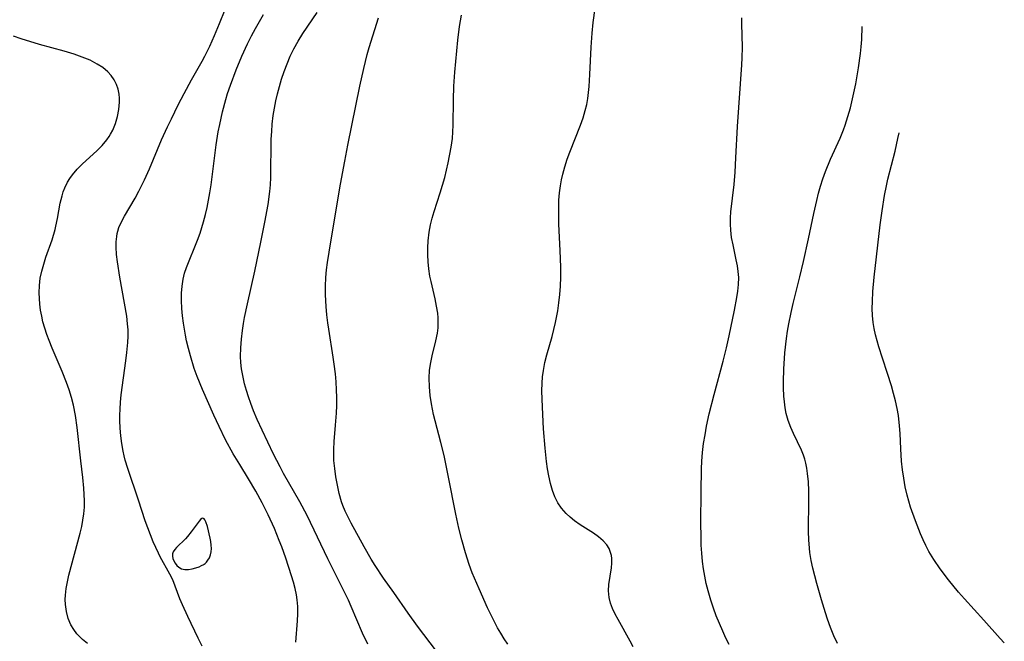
# Model space of a CAD drawing. Header units: inches. Extents: x 1073367 to 1082519, y 1569854 to 1574957.
# Tile 354 of 565: x 1082268 to 1082483, y 1570654 to 1570789. Entities that reach past the tile are written whole.
import ezdxf

# ---------------------------------------------------------------- set-up
doc = ezdxf.new("R2010")
doc.units = ezdxf.units.IN
doc.header["$MEASUREMENT"] = 0
doc.layers.add('CGG_CurvaNivelLidar_v1', color=7, linetype='Continuous', lineweight=30, true_color=0x008008)

msp = doc.modelspace()

# ---------------------------------------------------------------- linework, layer by layer
at = {"layer": 'CGG_CurvaNivelLidar_v1'}
for points in [[(1082308.1226, 1570653.2392, 82.5), (1082307.3048, 1570655.0025, 82.5), (1082305.0013, 1570659.7281, 82.5), (1082303.8285, 1570662.2895, 82.5), (1082303.3045, 1570663.5686, 82.5), (1082302.2858, 1570666.3392, 82.5), (1082301.7337, 1570667.6921, 82.5), (1082301.1161, 1570668.9593, 82.5), (1082299.0273, 1570672.7293, 82.5), (1082298.6195, 1570673.5202, 82.5), (1082297.4844, 1570675.9841, 82.5), (1082296.8675, 1570677.4793, 82.5), (1082296.2873, 1570678.9993, 82.5), (1082295.7455, 1570680.54, 82.5), (1082294.2883, 1570685.0366, 82.5), (1082291.9361, 1570691.9114, 82.5), (1082291.4137, 1570693.691, 82.5), (1082291.1723, 1570694.6627, 82.5), (1082290.9602, 1570695.6414, 82.5), (1082290.6656, 1570697.2962, 82.5), (1082290.4436, 1570698.9631, 82.5), (1082290.2937, 1570700.6386, 82.5), (1082290.2202, 1570702.3196, 82.5), (1082290.2187, 1570703.4799, 82.5), (1082290.2681, 1570704.7894, 82.5), (1082290.3844, 1570706.3519, 82.5), (1082290.5476, 1570707.9146, 82.5), (1082291.5694, 1570715.3246, 82.5), (1082291.7845, 1570717.1424, 82.5), (1082291.967, 1570719.28, 82.5), (1082292.0221, 1570720.6491, 82.5), (1082292.015, 1570722.0116, 82.5), (1082291.9339, 1570723.3654, 82.5), (1082291.7252, 1570725.0314, 82.5), (1082290.2009, 1570733.5147, 82.5), (1082289.6925, 1570736.8218, 82.5), (1082289.5019, 1570738.4274, 82.5), (1082289.4041, 1570740.0084, 82.5), (1082289.4216, 1570741.1919, 82.5), (1082289.5434, 1570742.3533, 82.5), (1082289.6669, 1570742.9965, 82.5), (1082289.7978, 1570743.5098, 82.5), (1082290.044, 1570744.2638, 82.5), (1082290.5823, 1570745.5192, 82.5), (1082291.2296, 1570746.7518, 82.5), (1082293.5332, 1570750.6949, 82.5), (1082294.3616, 1570752.2043, 82.5), (1082295.6039, 1570754.6418, 82.5), (1082296.7087, 1570757.071, 82.5), (1082299.3167, 1570763.3447, 82.5), (1082300.5974, 1570766.1575, 82.5), (1082301.4501, 1570767.9266, 82.5), (1082302.9455, 1570770.9263, 82.5), (1082304.2166, 1570773.3897, 82.5), (1082305.8313, 1570776.351, 82.5), (1082308.1555, 1570780.4348, 82.5), (1082308.7435, 1570781.5448, 82.5), (1082309.8076, 1570783.7151, 82.5), (1082310.8287, 1570786.0098, 82.5), (1082311.8939, 1570788.5955, 82.5), (1082313.1195, 1570791.6999, 82.5)], [(1082344.2044, 1570653.7425, 81.5), (1082343.0467, 1570656.1337, 81.5), (1082340.5614, 1570661.8766, 81.5), (1082339.9391, 1570663.2509, 81.5), (1082338.8689, 1570665.4607, 81.5), (1082335.4588, 1570672.2547, 81.5), (1082330.9713, 1570681.6532, 81.5), (1082329.4042, 1570684.6684, 81.5), (1082325.8585, 1570690.8168, 81.5), (1082325.0879, 1570692.2282, 81.5), (1082323.6855, 1570694.9931, 81.5), (1082321.1908, 1570700.2045, 81.5), (1082320.1274, 1570702.5184, 81.5), (1082319.3105, 1570704.4617, 81.5), (1082318.6916, 1570706.0563, 81.5), (1082318.2005, 1570707.4554, 81.5), (1082317.7578, 1570708.8674, 81.5), (1082317.3671, 1570710.2901, 81.5), (1082317.0346, 1570711.7222, 81.5), (1082316.7107, 1570713.5739, 81.5), (1082316.566, 1570714.9117, 81.5), (1082316.4989, 1570716.255, 81.5), (1082316.531, 1570718.1404, 81.5), (1082316.6759, 1570720.028, 81.5), (1082316.8982, 1570721.9149, 81.5), (1082317.1179, 1570723.4088, 81.5), (1082317.3553, 1570724.7277, 81.5), (1082317.9754, 1570727.6715, 81.5), (1082319.5805, 1570734.7753, 81.5), (1082320.9183, 1570741.0728, 81.5), (1082321.8066, 1570745.446, 81.5), (1082322.4743, 1570749.2536, 81.5), (1082322.8551, 1570752.126, 81.5), (1082322.9843, 1570753.566, 81.5), (1082323.0682, 1570755.1486, 81.5), (1082323.1063, 1570756.7344, 81.5), (1082323.1343, 1570761.9476, 81.5), (1082323.1767, 1570763.5228, 81.5), (1082323.265, 1570765.134, 81.5), (1082323.3997, 1570766.7407, 81.5), (1082323.6134, 1570768.6, 81.5), (1082323.8506, 1570770.2003, 81.5), (1082324.1419, 1570771.7881, 81.5), (1082324.4962, 1570773.3597, 81.5), (1082324.9319, 1570774.9544, 81.5), (1082325.4219, 1570776.5333, 81.5), (1082325.99, 1570778.2164, 81.5), (1082326.608, 1570779.8801, 81.5), (1082327.2924, 1570781.5153, 81.5), (1082328.0696, 1570783.1261, 81.5), (1082329.0063, 1570784.798, 81.5), (1082330.0452, 1570786.4463, 81.5), (1082333.1292, 1570790.9962, 81.5)], [(1082401.8941, 1570653.1159, 80), (1082401.2136, 1570654.3913, 80), (1082398.6043, 1570659.0752, 80), (1082397.9821, 1570660.2577, 80), (1082397.4295, 1570661.4293, 80), (1082396.9658, 1570662.6461, 80), (1082396.6574, 1570663.87, 80), (1082396.5331, 1570665.276, 80), (1082396.6102, 1570666.6769, 80), (1082397.2092, 1570670.2801, 80), (1082397.2898, 1570671.3174, 80), (1082397.2578, 1570672.339, 80), (1082397.1655, 1570672.9761, 80), (1082396.9878, 1570673.6672, 80), (1082396.6429, 1570674.5022, 80), (1082396.1662, 1570675.279, 80), (1082395.3492, 1570676.2031, 80), (1082394.364, 1570677.0391, 80), (1082393.2613, 1570677.8202, 80), (1082390.3803, 1570679.6627, 80), (1082389.1591, 1570680.5185, 80), (1082388.1958, 1570681.2965, 80), (1082387.2958, 1570682.1434, 80), (1082386.3362, 1570683.2371, 80), (1082385.5157, 1570684.4346, 80), (1082384.8508, 1570685.7455, 80), (1082384.3252, 1570687.1438, 80), (1082383.9112, 1570688.6094, 80), (1082383.5565, 1570690.2758, 80), (1082383.2974, 1570691.8439, 80), (1082383.0825, 1570693.4397, 80), (1082382.7697, 1570696.326, 80), (1082382.4181, 1570700.5303, 80), (1082382.1471, 1570705.2095, 80), (1082382.0554, 1570708.7469, 80), (1082382.0888, 1570710.4382, 80), (1082382.1884, 1570711.8383, 80), (1082382.3685, 1570713.2257, 80), (1082382.7094, 1570714.9177, 80), (1082383.1415, 1570716.5975, 80), (1082384.2717, 1570720.6194, 80), (1082384.6657, 1570722.1302, 80), (1082385.0191, 1570723.6532, 80), (1082385.4789, 1570726.1558, 80), (1082385.7293, 1570727.9426, 80), (1082385.9231, 1570729.7393, 80), (1082386.0589, 1570731.5433, 80), (1082386.1362, 1570733.5104, 80), (1082386.1399, 1570735.6403, 80), (1082386.0337, 1570739.3053, 80), (1082385.7597, 1570744.9938, 80), (1082385.7075, 1570748.3562, 80), (1082385.7628, 1570750.2251, 80), (1082385.8762, 1570751.7867, 80), (1082386.0705, 1570753.334, 80), (1082386.3066, 1570754.6125, 80), (1082386.603, 1570755.8796, 80), (1082387.0582, 1570757.5002, 80), (1082387.578, 1570759.1043, 80), (1082388.1476, 1570760.6923, 80), (1082390.4407, 1570766.5232, 80), (1082391.001, 1570768.1088, 80), (1082391.4821, 1570769.7164, 80), (1082391.785, 1570771.0019, 80), (1082392.0235, 1570772.3037, 80), (1082392.2039, 1570773.6189, 80), (1082392.3304, 1570774.9204, 80), (1082392.4885, 1570777.5468, 80), (1082392.7385, 1570783.4878, 80), (1082392.9721, 1570786.5008, 80), (1082393.2188, 1570788.8599, 80), (1082393.6034, 1570791.9575, 80)], [(1082328.54, 1570654.1628, 82), (1082328.9, 1570658.7503, 82), (1082328.962, 1570660.3258, 82), (1082328.9408, 1570661.8948, 82), (1082328.8158, 1570663.3691, 82), (1082328.658, 1570664.4226, 82), (1082328.3747, 1570665.8142, 82), (1082328.0209, 1570667.196, 82), (1082327.6058, 1570668.5795, 82), (1082326.3248, 1570672.4191, 82), (1082325.4536, 1570674.8708, 82), (1082324.925, 1570676.2367, 82), (1082323.8519, 1570678.8245, 82), (1082322.4959, 1570681.8345, 82), (1082321.1817, 1570684.4564, 82), (1082319.8109, 1570686.9584, 82), (1082318.2222, 1570689.6728, 82), (1082316.3303, 1570692.7306, 82), (1082314.9137, 1570695.0938, 82), (1082313.2475, 1570698.0985, 82), (1082311.8065, 1570701.007, 82), (1082310.6463, 1570703.5131, 82), (1082308.2081, 1570709.0619, 82), (1082307.0456, 1570711.8635, 82), (1082306.4067, 1570713.6566, 82), (1082305.5767, 1570716.3649, 82), (1082305.1362, 1570717.991, 82), (1082304.7445, 1570719.626, 82), (1082304.4815, 1570720.9084, 82), (1082304.0653, 1570723.4802, 82), (1082303.879, 1570725.0702, 82), (1082303.7465, 1570726.6515, 82), (1082303.665, 1570728.4241, 82), (1082303.6616, 1570729.9942, 82), (1082303.7542, 1570731.5375, 82), (1082303.9851, 1570733.0485, 82), (1082304.325, 1570734.3382, 82), (1082304.7646, 1570735.6128, 82), (1082307.1319, 1570741.5012, 82), (1082307.7062, 1570743.0868, 82), (1082308.4549, 1570745.5281, 82), (1082308.857, 1570747.0835, 82), (1082309.2159, 1570748.6548, 82), (1082309.8208, 1570751.8329, 82), (1082310.0853, 1570753.5376, 82), (1082311.1789, 1570762.2347, 82), (1082311.6363, 1570765.0535, 82), (1082311.9565, 1570766.6614, 82), (1082312.5917, 1570769.4085, 82), (1082313.2939, 1570772.0749, 82), (1082313.6847, 1570773.3966, 82), (1082314.2934, 1570775.2465, 82), (1082315.5296, 1570778.5802, 82), (1082316.7568, 1570781.552, 82), (1082317.9716, 1570784.1982, 82), (1082318.8538, 1570785.9425, 82), (1082319.707, 1570787.5096, 82), (1082321.5092, 1570790.5976, 82)], [(1082360.4804, 1570650.4077, 81), (1082355.0164, 1570657.6525, 81), (1082352.9885, 1570660.4492, 81), (1082349.8286, 1570664.9653, 81), (1082347.6089, 1570668.0753, 81), (1082345.7991, 1570670.7881, 81), (1082344.9211, 1570672.198, 81), (1082343.3891, 1570674.8733, 81), (1082340.5744, 1570679.9947, 81), (1082339.8767, 1570681.3124, 81), (1082339.2375, 1570682.6518, 81), (1082338.7529, 1570683.8372, 81), (1082338.4636, 1570684.6596, 81), (1082337.9536, 1570686.4419, 81), (1082337.5577, 1570688.2559, 81), (1082337.2449, 1570690.0862, 81), (1082336.9924, 1570691.9194, 81), (1082336.8135, 1570693.6218, 81), (1082336.7515, 1570694.8328, 81), (1082336.7479, 1570696.0512, 81), (1082336.8314, 1570697.7948, 81), (1082337.1497, 1570701.3078, 81), (1082337.3472, 1570703.896, 81), (1082337.4037, 1570705.5984, 81), (1082337.4032, 1570707.307, 81), (1082337.3533, 1570709.019, 81), (1082337.259, 1570710.7317, 81), (1082337.1226, 1570712.4428, 81), (1082336.8881, 1570714.5502, 81), (1082336.6634, 1570716.1248, 81), (1082335.6713, 1570722.1966, 81), (1082335.4779, 1570723.5527, 81), (1082335.2713, 1570725.3308, 81), (1082335.1172, 1570727.1127, 81), (1082334.9918, 1570729.6171, 81), (1082334.9827, 1570731.531, 81), (1082335.0626, 1570733.4416, 81), (1082335.2075, 1570735.0652, 81), (1082335.4055, 1570736.6868, 81), (1082336.0962, 1570741.1349, 81), (1082338.2614, 1570753.7083, 81), (1082339.1491, 1570758.6836, 81), (1082339.8161, 1570762.1795, 81), (1082342.4128, 1570774.9919, 81), (1082343.2761, 1570778.858, 81), (1082344.0597, 1570781.8905, 81), (1082344.4931, 1570783.392, 81), (1082346.5157, 1570789.87, 81)], [(1082374.6095, 1570653.73, 80.5), (1082373.8471, 1570654.8892, 80.5), (1082373.1176, 1570656.0691, 80.5), (1082372.4228, 1570657.2698, 80.5), (1082371.6537, 1570658.7031, 80.5), (1082370.2169, 1570661.6284, 80.5), (1082368.3651, 1570665.7034, 80.5), (1082366.8957, 1570669.2164, 80.5), (1082366.2276, 1570670.9978, 80.5), (1082365.3907, 1570673.559, 80.5), (1082364.5974, 1570676.3857, 80.5), (1082363.9712, 1570678.9079, 80.5), (1082363.2967, 1570681.9707, 80.5), (1082361.752, 1570690.0468, 80.5), (1082360.782, 1570694.7181, 80.5), (1082360.0629, 1570697.5808, 80.5), (1082358.7946, 1570702.2775, 80.5), (1082358.4858, 1570703.6003, 80.5), (1082358.0389, 1570705.9179, 80.5), (1082357.7706, 1570707.7901, 80.5), (1082357.5981, 1570709.6543, 80.5), (1082357.5416, 1570711.5031, 80.5), (1082357.6272, 1570713.2769, 80.5), (1082357.8562, 1570714.9041, 80.5), (1082358.1767, 1570716.4167, 80.5), (1082358.9854, 1570719.6164, 80.5), (1082359.329, 1570721.3306, 80.5), (1082359.4588, 1570722.4599, 80.5), (1082359.5039, 1570723.5993, 80.5), (1082359.4706, 1570724.6319, 80.5), (1082359.3735, 1570725.6672, 80.5), (1082359.1297, 1570727.2149, 80.5), (1082358.8044, 1570728.7665, 80.5), (1082357.9229, 1570732.5707, 80.5), (1082357.703, 1570733.6933, 80.5), (1082357.4582, 1570735.3092, 80.5), (1082357.3046, 1570736.823, 80.5), (1082357.2216, 1570738.3428, 80.5), (1082357.2117, 1570739.8639, 80.5), (1082357.2813, 1570741.3812, 80.5), (1082357.5001, 1570743.2828, 80.5), (1082357.8054, 1570744.8339, 80.5), (1082358.1875, 1570746.3122, 80.5), (1082358.6269, 1570747.7844, 80.5), (1082359.9193, 1570751.8085, 80.5), (1082360.9028, 1570755.1797, 80.5), (1082361.3094, 1570756.7826, 80.5), (1082361.6559, 1570758.3067, 80.5), (1082362.3153, 1570761.7144, 80.5), (1082362.5769, 1570763.6023, 80.5), (1082362.6978, 1570765.059, 80.5), (1082362.7626, 1570766.5234, 80.5), (1082362.8122, 1570772.0478, 80.5), (1082362.8965, 1570775.0137, 80.5), (1082363.0912, 1570778.0181, 80.5), (1082363.2941, 1570780.4024, 80.5), (1082363.7543, 1570785.0134, 80.5), (1082364.1336, 1570788.0008, 80.5), (1082364.5447, 1570790.4129, 80.5)], [(1082422.7593, 1570653.6076, 79.5), (1082422.0572, 1570655.0438, 79.5), (1082421.3937, 1570656.4994, 79.5), (1082419.9883, 1570659.8482, 79.5), (1082419.3491, 1570661.5457, 79.5), (1082418.769, 1570663.2617, 79.5), (1082418.184, 1570665.3, 79.5), (1082417.8038, 1570666.8739, 79.5), (1082417.4767, 1570668.4596, 79.5), (1082417.2025, 1570670.0548, 79.5), (1082416.9843, 1570671.6582, 79.5), (1082416.8121, 1570673.4789, 79.5), (1082416.7174, 1570675.2457, 79.5), (1082416.6682, 1570676.8843, 79.5), (1082416.6352, 1570680.1708, 79.5), (1082416.6685, 1570686.8086, 79.5), (1082416.7754, 1570691.7961, 79.5), (1082416.853, 1570693.4786, 79.5), (1082417.003, 1570695.3854, 79.5), (1082417.2318, 1570697.3065, 79.5), (1082417.5271, 1570699.2205, 79.5), (1082417.878, 1570701.1273, 79.5), (1082418.4441, 1570703.7483, 79.5), (1082419.5194, 1570707.9778, 79.5), (1082421.4754, 1570715.2396, 79.5), (1082422.1851, 1570718.1439, 79.5), (1082422.7751, 1570720.7492, 79.5), (1082423.9306, 1570726.2982, 79.5), (1082424.4642, 1570729.0661, 79.5), (1082424.6732, 1570730.4095, 79.5), (1082424.8235, 1570731.9141, 79.5), (1082424.8511, 1570733.4108, 79.5), (1082424.7578, 1570734.6926, 79.5), (1082424.5765, 1570735.9695, 79.5), (1082424.3354, 1570737.2435, 79.5), (1082423.6198, 1570740.498, 79.5), (1082423.3177, 1570742.0786, 79.5), (1082423.1167, 1570743.672, 79.5), (1082423.0584, 1570745.0122, 79.5), (1082423.0859, 1570746.3643, 79.5), (1082423.1772, 1570747.7269, 79.5), (1082423.8425, 1570753.599, 79.5), (1082424.0688, 1570756.2899, 79.5), (1082424.2489, 1570759.4231, 79.5), (1082424.5747, 1570766.2092, 79.5), (1082425.5659, 1570779.6352, 79.5), (1082425.6429, 1570781.1569, 79.5), (1082425.6929, 1570783.4775, 79.5), (1082425.5544, 1570788.5467, 79.5), (1082425.5416, 1570789.8641, 79.5)], [(1082446.3703, 1570653.8566, 79), (1082445.5577, 1570655.5526, 79), (1082444.8408, 1570657.3007, 79), (1082444.1857, 1570659.109, 79), (1082443.7256, 1570660.5146, 79), (1082442.867, 1570663.3552, 79), (1082441.839, 1570666.9057, 79), (1082441.388, 1570668.5716, 79), (1082440.9757, 1570670.2425, 79), (1082440.6206, 1570671.921, 79), (1082440.3466, 1570673.6004, 79), (1082440.2364, 1570674.5431, 79), (1082440.1049, 1570676.3569, 79), (1082440.051, 1570678.1789, 79), (1082440.0932, 1570685.1353, 79), (1082440.0858, 1570687.0642, 79), (1082440.0205, 1570688.9698, 79), (1082439.8565, 1570690.8427, 79), (1082439.6911, 1570691.9489, 79), (1082439.4635, 1570693.0355, 79), (1082439.2182, 1570693.9302, 79), (1082438.9237, 1570694.807, 79), (1082438.4907, 1570695.8823, 79), (1082436.7838, 1570699.4812, 79), (1082436.2106, 1570700.7727, 79), (1082435.6406, 1570702.3021, 79), (1082435.2011, 1570703.8743, 79), (1082434.9667, 1570705.1107, 79), (1082434.8074, 1570706.3688, 79), (1082434.7034, 1570707.6449, 79), (1082434.6263, 1570709.4303, 79), (1082434.6174, 1570710.7821, 79), (1082434.6949, 1570713.5108, 79), (1082434.9262, 1570717.0606, 79), (1082435.2521, 1570720.1377, 79), (1082435.4745, 1570721.7569, 79), (1082435.7426, 1570723.3697, 79), (1082436.2475, 1570725.8007, 79), (1082436.7058, 1570727.7349, 79), (1082438.1638, 1570733.5334, 79), (1082438.9608, 1570736.9094, 79), (1082440.0404, 1570741.8207, 79), (1082441.1814, 1570747.2959, 79), (1082441.8306, 1570750.1899, 79), (1082442.2133, 1570751.7488, 79), (1082442.6388, 1570753.2929, 79), (1082443.145, 1570754.8735, 79), (1082443.7135, 1570756.4332, 79), (1082444.8483, 1570759.1401, 79), (1082446.8994, 1570763.7069, 79), (1082447.6263, 1570765.5229, 79), (1082447.9941, 1570766.5329, 79), (1082448.6082, 1570768.411, 79), (1082449.1527, 1570770.313, 79), (1082449.6371, 1570772.2332, 79), (1082450.3366, 1570775.4881, 79), (1082450.9379, 1570778.9658, 79), (1082451.3682, 1570782.1219, 79), (1082451.5122, 1570783.5367, 79), (1082451.6229, 1570785.1533, 79), (1082451.7175, 1570787.9441, 79)], [(1082283.2095, 1570653.8801, 83), (1082282.115, 1570654.714, 83), (1082280.9061, 1570655.921, 83), (1082280.1975, 1570656.8724, 83), (1082279.6069, 1570657.9005, 83), (1082279.023, 1570659.3101, 83), (1082278.6232, 1570660.8007, 83), (1082278.4052, 1570662.3498, 83), (1082278.3649, 1570663.4366, 83), (1082278.4022, 1570664.3965, 83), (1082278.562, 1570665.8312, 83), (1082278.82, 1570667.2784, 83), (1082279.1486, 1570668.7275, 83), (1082281.6029, 1570677.8066, 83), (1082281.9513, 1570679.2929, 83), (1082282.2175, 1570680.6812, 83), (1082282.4138, 1570682.0737, 83), (1082282.5261, 1570683.4698, 83), (1082282.5454, 1570684.8404, 83), (1082282.4921, 1570686.2143, 83), (1082282.3881, 1570687.5922, 83), (1082282.1462, 1570689.917, 83), (1082281.712, 1570693.5615, 83), (1082280.9699, 1570700.8115, 83), (1082280.5963, 1570703.4083, 83), (1082280.1349, 1570705.6873, 83), (1082279.7044, 1570707.3342, 83), (1082279.2045, 1570708.9642, 83), (1082278.646, 1570710.5783, 83), (1082277.7086, 1570712.985, 83), (1082275.5148, 1570718.0834, 83), (1082274.8412, 1570719.7301, 83), (1082274.3432, 1570721.0578, 83), (1082273.8966, 1570722.3948, 83), (1082273.5159, 1570723.7432, 83), (1082273.2286, 1570725.0265, 83), (1082273.0059, 1570726.3174, 83), (1082272.8407, 1570727.612, 83), (1082272.7352, 1570728.8441, 83), (1082272.6893, 1570730.074, 83), (1082272.7391, 1570731.6863, 83), (1082272.9277, 1570733.283, 83), (1082273.2487, 1570734.8065, 83), (1082273.6738, 1570736.313, 83), (1082274.1656, 1570737.8085, 83), (1082275.4901, 1570741.5985, 83), (1082276.1563, 1570743.8377, 83), (1082276.3266, 1570744.5426, 83), (1082276.6645, 1570746.2293, 83), (1082277.2631, 1570749.577, 83), (1082277.6527, 1570751.2044, 83), (1082277.9248, 1570752.0721, 83), (1082278.2489, 1570752.9183, 83), (1082278.8435, 1570754.1344, 83), (1082279.3566, 1570754.9675, 83), (1082279.9348, 1570755.7639, 83), (1082280.9448, 1570756.9366, 83), (1082282.0512, 1570758.048, 83), (1082285.27, 1570760.9921, 83), (1082286.3871, 1570762.1141, 83), (1082287.3939, 1570763.3081, 83), (1082287.9334, 1570764.0863, 83), (1082288.2184, 1570764.5576, 83), (1082288.6854, 1570765.4545, 83), (1082289.2746, 1570766.9192, 83), (1082289.7069, 1570768.4322, 83), (1082289.9924, 1570769.9664, 83), (1082290.1298, 1570771.4952, 83), (1082290.1347, 1570772.4012, 83), (1082290.0681, 1570773.2909, 83), (1082289.8691, 1570774.3585, 83), (1082289.5315, 1570775.3799, 83), (1082289.0274, 1570776.3777, 83), (1082288.3805, 1570777.3035, 83), (1082287.6049, 1570778.1495, 83), (1082286.5315, 1570779.0438, 83), (1082285.324, 1570779.8252, 83), (1082283.7509, 1570780.6265, 83), (1082282.0722, 1570781.3208, 83), (1082280.3233, 1570781.9393, 83), (1082278.1237, 1570782.6238, 83), (1082272.7791, 1570784.0971, 83), (1082268.7501, 1570785.3277, 83), (1082267.1331, 1570785.8606, 83)], [(1082482.6367, 1570653.9747, 78.5), (1082481.7341, 1570654.939, 78.5), (1082478.206, 1570658.8973, 78.5), (1082473.9586, 1570663.5887, 78.5), (1082472.6989, 1570665.0374, 78.5), (1082470.5039, 1570667.6932, 78.5), (1082468.6573, 1570670.1125, 78.5), (1082467.2703, 1570672.1362, 78.5), (1082466.2186, 1570673.8788, 78.5), (1082465.5611, 1570675.1327, 78.5), (1082464.9583, 1570676.4154, 78.5), (1082464.3987, 1570677.7202, 78.5), (1082463.3041, 1570680.526, 78.5), (1082462.2617, 1570683.5021, 78.5), (1082461.8661, 1570684.7834, 78.5), (1082461.5119, 1570686.0757, 78.5), (1082461.0969, 1570687.9086, 78.5), (1082460.7627, 1570689.7592, 78.5), (1082460.4922, 1570691.6202, 78.5), (1082460.2796, 1570693.4802, 78.5), (1082460.0995, 1570696.2058, 78.5), (1082459.9737, 1570699.5153, 78.5), (1082459.8666, 1570701.1661, 78.5), (1082459.6045, 1570703.3845, 78.5), (1082459.3357, 1570704.9194, 78.5), (1082458.9781, 1570706.575, 78.5), (1082458.565, 1570708.2216, 78.5), (1082458.1064, 1570709.859, 78.5), (1082457.259, 1570712.5616, 78.5), (1082456.1348, 1570715.8566, 78.5), (1082455.3162, 1570718.3744, 78.5), (1082454.5948, 1570720.9658, 78.5), (1082454.304, 1570722.3015, 78.5), (1082454.0913, 1570723.6456, 78.5), (1082453.9624, 1570725.1461, 78.5), (1082453.9241, 1570726.6587, 78.5), (1082453.9483, 1570728.1817, 78.5), (1082454.0595, 1570730.3969, 78.5), (1082454.3323, 1570733.4974, 78.5), (1082455.6376, 1570744.8542, 78.5), (1082456.0356, 1570747.904, 78.5), (1082456.5708, 1570751.2706, 78.5), (1082456.9744, 1570753.3459, 78.5), (1082457.3125, 1570754.8245, 78.5), (1082458.8613, 1570760.8972, 78.5), (1082459.51, 1570763.6002, 78.5), (1082459.7725, 1570764.8525, 78.5)]]:
    msp.add_polyline3d(points, dxfattribs=at)
msp.add_polyline3d([(1082308.5, 1570671.0378, 82.5), (1082308.5967, 1570671.082, 82.5), (1082308.7935, 1570671.2541, 82.5), (1082309.0579, 1570671.537, 82.5), (1082309.3877, 1570671.9634, 82.5), (1082309.7063, 1570672.4903, 82.5), (1082309.961, 1570673.1009, 82.5), (1082310.1091, 1570673.7855, 82.5), (1082310.1526, 1570674.5145, 82.5), (1082310.1183, 1570675.2622, 82.5), (1082310.0299, 1570676.0298, 82.5), (1082309.9028, 1570676.7459, 82.5), (1082309.2858, 1570679.2636, 82.5), (1082308.9448, 1570680.3041, 82.5), (1082308.7562, 1570680.7042, 82.5), (1082308.5489, 1570680.9836, 82.5), (1082308.3161, 1570681.1004, 82.5), (1082308.0631, 1570681.0284, 82.5), (1082307.7854, 1570680.8087, 82.5), (1082307.4881, 1570680.4812, 82.5), (1082305.774, 1570678.1025, 82.5), (1082304.9648, 1570677.0934, 82.5), (1082304.4892, 1570676.5858, 82.5), (1082302.5676, 1570674.7135, 82.5), (1082302.174, 1570674.2555, 82.5), (1082301.8659, 1570673.79, 82.5), (1082301.6823, 1570673.3108, 82.5), (1082301.6564, 1570672.8146, 82.5), (1082301.7634, 1570672.3074, 82.5), (1082301.9716, 1570671.7996, 82.5), (1082302.2577, 1570671.3033, 82.5), (1082302.6062, 1570670.8329, 82.5), (1082303.0684, 1570670.415, 82.5), (1082303.6644, 1570670.0955, 82.5), (1082304.366, 1570669.921, 82.5), (1082305.1584, 1570669.9189, 82.5), (1082305.9749, 1570670.056, 82.5), (1082306.7605, 1570670.2793, 82.5), (1082307.4611, 1570670.5378, 82.5), (1082308.0224, 1570670.7828, 82.5)], close=True, dxfattribs=at)

doc.saveas('drawing.dxf')
